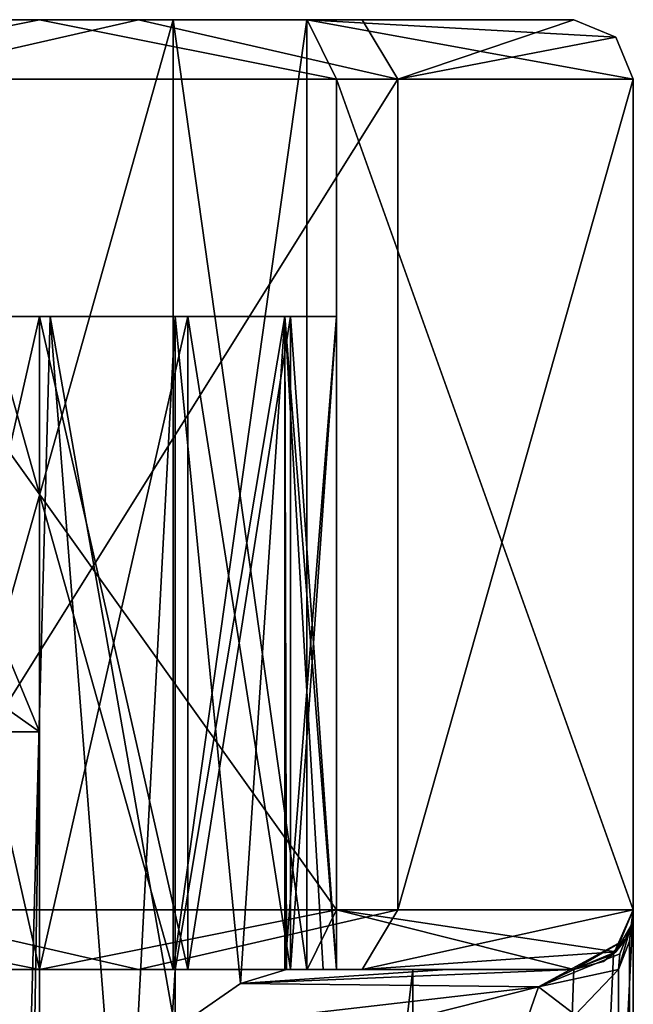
# Model space of a CAD drawing. Header units: millimetres. Extents: x -50 to 50, y -22 to 96.
# Tile 310 of 374: x 25 to 30, y 21 to 29. Entities that reach past the tile are written whole.
import ezdxf

# ---------------------------------------------------------------- set-up
doc = ezdxf.new("R2010")
doc.units = ezdxf.units.MM
doc.header["$LTSCALE"] = 65.185185
for name, color, linetype in [('1234', 7, 'CONTINUOUS'), ('1235', 7, 'CONTINUOUS'), ('1238', 7, 'CONTINUOUS'), ('1243', 7, 'CONTINUOUS'), ('1581', 7, 'CONTINUOUS'), ('1684', 7, 'CONTINUOUS'), ('1685', 7, 'CONTINUOUS'), ('1687', 7, 'CONTINUOUS'), ('1688', 7, 'CONTINUOUS'), ('1710', 7, 'CONTINUOUS'), ('1906', 7, 'CONTINUOUS'), ('1907', 7, 'CONTINUOUS'), ('1908', 7, 'CONTINUOUS'), ('1911', 7, 'CONTINUOUS'), ('1912', 7, 'CONTINUOUS'), ('1913', 7, 'CONTINUOUS'), ('1918', 7, 'CONTINUOUS'), ('1919', 7, 'CONTINUOUS'), ('1921', 7, 'CONTINUOUS'), ('1926', 7, 'CONTINUOUS'), ('1927', 7, 'CONTINUOUS'), ('1931', 7, 'CONTINUOUS'), ('1932', 7, 'CONTINUOUS'), ('1944', 7, 'CONTINUOUS'), ('1946', 7, 'CONTINUOUS'), ('2003', 7, 'CONTINUOUS'), ('2004', 7, 'CONTINUOUS'), ('2005', 7, 'CONTINUOUS'), ('2020', 7, 'CONTINUOUS'), ('2021', 7, 'CONTINUOUS'), ('2022', 7, 'CONTINUOUS'), ('2032', 7, 'CONTINUOUS'), ('2033', 7, 'CONTINUOUS'), ('2041', 7, 'CONTINUOUS'), ('2042', 7, 'CONTINUOUS'), ('3603', 7, 'CONTINUOUS'), ('3604', 7, 'CONTINUOUS'), ('3605', 7, 'CONTINUOUS')]:
    doc.layers.add(name, color=color, linetype=linetype)

msp = doc.modelspace()

# ---------------------------------------------------------------- linework, layer by layer
at = {"layer": '1234', "color": 7, "linetype": 'CONTINUOUS', "true_color": 0xe0f2ff}
for points in [[(30, 21.5, 59), (30, 21.5, 44), (30, 28.5, 59), (30, 21.5, 59)], [(30, 28.5, 59), (30, 21.5, 44), (30, 12.7046, 12.0351), (30, 28.5, 59)], [(30, 28.5, -59), (30, 28.5, 59), (30, 21.5, -59), (30, 28.5, -59)], [(30, 21.5, -59), (30, 28.5, 59), (30, 21.5, -44), (30, 21.5, -59)], [(30, 21.5, -44), (30, 28.5, 59), (30, 17.5), (30, 21.5, -44)], [(30, 17.5), (30, 28.5, 59), (30, 12.7046, 12.0351), (30, 17.5)], [(30, 21.5, 44), (30, -14, 44), (30, -14, 34.5), (30, 21.5, 44)], [(30, 21.5, 44), (30, -14, 34.5), (30, 0, 18.473), (30, 21.5, 44)], [(30, 12.7046, 12.0351), (30, 21.5, 44), (30, 0.9459, 17.4744), (30, 12.7046, 12.0351)], [(30, 0.9459, 17.4744), (30, 21.5, 44), (30, 0.2741, 17.7852), (30, 0.9459, 17.4744)], [(30, 0.2741, 17.7852), (30, 21.5, 44), (30, 0, 18.473), (30, 0.2741, 17.7852)], [(30, -14, -44), (30, 21.5, -44), (30, 12.7046, -12.0351), (30, -14, -44)], [(30, 12.7046, -12.0351), (30, 21.5, -44), (30, 17.5), (30, 12.7046, -12.0351)]]:
    msp.add_3dface(points, dxfattribs=at)
at = {"layer": '1235', "color": 7, "linetype": 'CONTINUOUS', "true_color": 0xe0f2ff}
for points in [[(24, -14, -50), (24, 26.5, -50), (25.0895, 26.5, -49.9002), (24, -14, -50)], [(26.1429, 21, -49.6043), (24, -14, -50), (26.1429, 26.5, -49.6043), (26.1429, 21, -49.6043)], [(26.1429, 26.5, -49.6043), (24, -14, -50), (25.0895, 26.5, -49.9002), (26.1429, 26.5, -49.6043)], [(30, 21.5, -44), (30, -14, -44), (28.2426, -14, -48.2426), (30, 21.5, -44)], [(29.8338, 21.1277, -45.4025), (30, 21.5, -44), (28.2426, -14, -48.2426), (29.8338, 21.1277, -45.4025)], [(29.5, 21, -46.3979), (29.8338, 21.1277, -45.4025), (28.2426, -14, -48.2426), (29.5, 21, -46.3979)], [(28.1441, 21, -48.3389), (24, -14, -50), (26.1429, 21, -49.6043), (28.1441, 21, -48.3389)], [(24, -14, -50), (28.1441, 21, -48.3389), (28.2426, -14, -48.2426), (24, -14, -50)], [(28.1441, 21, -48.3389), (29.5, 21, -46.3979), (28.2426, -14, -48.2426), (28.1441, 21, -48.3389)]]:
    msp.add_3dface(points, dxfattribs=at)
at = {"layer": '1238', "color": 7, "linetype": 'CONTINUOUS', "true_color": 0xe0f2ff}
for points in [[(24, 26.5, 50), (24, -14, 50), (28.2426, -14, 48.2426), (24, 26.5, 50)], [(25.0895, 26.5, 49.9002), (24, 26.5, 50), (28.2426, -14, 48.2426), (25.0895, 26.5, 49.9002)], [(26.1429, 26.5, 49.6043), (25.0895, 26.5, 49.9002), (26.1429, 20.5, 49.6043), (26.1429, 26.5, 49.6043)], [(26.1429, 20.5, 49.6043), (25.0895, 26.5, 49.9002), (28.2426, -14, 48.2426), (26.1429, 20.5, 49.6043)], [(30, -14, 44), (30, 21.5, 44), (29.9679, 21.2385, 44.62), (30, -14, 44)], [(29.8763, 21, 45.2119), (30, -14, 44), (29.9679, 21.2385, 44.62), (29.8763, 21, 45.2119)], [(29.5118, 20.618, 46.3706), (30, -14, 44), (29.8763, 21, 45.2119), (29.5118, 20.618, 46.3706)]]:
    msp.add_3dface(points, dxfattribs=at)
at = {"layer": '1243', "color": 7, "linetype": 'CONTINUOUS', "true_color": 0xe0f2ff}
for points in [[(25, 12.7046, -12.0351), (25, 17.5), (25, 23, -38), (25, 12.7046, -12.0351)], [(25, 23, -38), (25, 17.5), (25, 23, 38), (25, 23, -38)], [(25, 23, 38), (25, 17.5), (25, 5, 38), (25, 23, 38)], [(25, 0.9459, -17.4744), (25, 12.7046, -12.0351), (25, 23, -38), (25, 0.9459, -17.4744)], [(25, 0.2741, -17.7852), (25, 0.9459, -17.4744), (25, 23, -38), (25, 0.2741, -17.7852)], [(25, 0, -18.473), (25, 0.2741, -17.7852), (25, 23, -38), (25, 0, -18.473)], [(25, -12.7044, -12.0353), (25, 0, -18.473), (25, 23, -38), (25, -12.7044, -12.0353)], [(25, 5, -38), (25, -12.7044, -12.0353), (25, 23, -38), (25, 5, -38)]]:
    msp.add_3dface(points, dxfattribs=at)
at = {"layer": '1581', "color": 7, "linetype": 'CONTINUOUS', "true_color": 0xe0f2ff}
for points in [[(29.5, 29, -59), (19.5, 29, -48.5), (15.4214, 29, -32.9084), (29.5, 29, -59)], [(21.8, 29, -17.5), (29.5, 29, -59), (15.4214, 29, -32.9084), (21.8, 29, -17.5)], [(20.2833, 29, -49.4487), (19.5, 29, -48.5), (29.5, 29, -59), (20.2833, 29, -49.4487)], [(20.5, 29, 50.2321), (29.5, 29, -59), (20.283, 29, 49.4483), (20.5, 29, 50.2321)], [(29.5, 29, -59), (21.8, 29, 23.5), (20.283, 29, 49.4483), (29.5, 29, -59)], [(20.5, 29, -50.2321), (20.2833, 29, -49.4487), (29.5, 29, -59), (20.5, 29, -50.2321)], [(20.5, 29, -50.2321), (29.5, 29, -59), (26.1252, 29, -57.0516), (20.5, 29, -50.2321)], [(23.8748, 29, -57.0516), (20.5, 29, -50.2321), (26.1252, 29, -57.0516), (23.8748, 29, -57.0516)], [(29.5, 29, -59), (20.5, 29, 50.2321), (23.8748, 29, 57.0516), (29.5, 29, -59)], [(23.7717, 29, -63.3291), (20.8081, 29, -60.6364), (27.7184, 29, -62.5861), (23.7717, 29, -63.3291)], [(27.7184, 29, -62.5861), (20.8081, 29, -60.6364), (23.8748, 29, -60.9484), (27.7184, 29, -62.5861)], [(21.8, 29, 23.5), (29.5, 29, -59), (21.8, 29, -17.5), (21.8, 29, 23.5)], [(25, 29, 63.5), (27.2542, 29, 62.8947), (22.7458, 29, 62.8947), (25, 29, 63.5)], [(22.7458, 29, 62.8947), (27.2542, 29, 62.8947), (26.1252, 29, 60.9484), (22.7458, 29, 62.8947)], [(23.8748, 29, 60.9484), (22.7458, 29, 62.8947), (26.1252, 29, 60.9484), (23.8748, 29, 60.9484)], [(25.8326, 29, -63.4223), (23.7717, 29, -63.3291), (27.7184, 29, -62.5861), (25.8326, 29, -63.4223)], [(26.1252, 29, -60.9484), (27.7184, 29, -62.5861), (23.8748, 29, -60.9484), (26.1252, 29, -60.9484)], [(26.1252, 29, 57.0516), (29.5, 29, -59), (23.8748, 29, 57.0516), (26.1252, 29, 57.0516)], [(27.25, 29, -59), (27.7184, 29, -62.5861), (26.1252, 29, -60.9484), (27.25, 29, -59)], [(29.5, 29, -59), (27.25, 29, -59), (26.1252, 29, -57.0516), (29.5, 29, -59)], [(27.25, 29, 59), (29.5, 29, -59), (26.1252, 29, 57.0516), (27.25, 29, 59)], [(27.2542, 29, 62.8947), (29.5, 29, 59), (26.1252, 29, 60.9484), (27.2542, 29, 62.8947)], [(29.5, 29, 59), (27.25, 29, 59), (26.1252, 29, 60.9484), (29.5, 29, 59)], [(29.5, 29, -59), (27.7184, 29, -62.5861), (27.25, 29, -59), (29.5, 29, -59)], [(29.5, 29, 59), (29.5, 29, -59), (27.25, 29, 59), (29.5, 29, 59)]]:
    msp.add_3dface(points, dxfattribs=at)
at = {"layer": '1684', "color": 7, "linetype": 'CONTINUOUS', "true_color": 0xe0f2ff}
for points in [[(25, 5, -38), (25, 23, -38), (24.7071, 23, -38.7071), (25, 5, -38)], [(25, 5, -38), (24.7071, 23, -38.7071), (24.7071, 5, -38.7071), (25, 5, -38)]]:
    msp.add_3dface(points, dxfattribs=at)
at = {"layer": '1685', "color": 7, "linetype": 'CONTINUOUS', "true_color": 0xe0f2ff}
for points in [[(25, 23, 38), (25, 5, 38), (24.7071, 5, 38.7071), (25, 23, 38)], [(24.7071, 23, 38.7071), (25, 23, 38), (24.7071, 5, 38.7071), (24.7071, 23, 38.7071)]]:
    msp.add_3dface(points, dxfattribs=at)
at = {"layer": '1687', "color": 7, "linetype": 'CONTINUOUS', "true_color": 0xe0f2ff}
for points in [[(25, 23, -38), (25, 23, 38), (24.7087, 23.7055, 38), (25, 23, -38)], [(24.7087, 23.7055, -38), (25, 23, -38), (24.7087, 23.7055, 38), (24.7087, 23.7055, -38)]]:
    msp.add_3dface(points, dxfattribs=at)
at = {"layer": '1688', "color": 7, "linetype": 'CONTINUOUS', "true_color": 0xe0f2ff}
msp.add_3dface([(24.7071, 23, -38.7071), (25, 23, -38), (24.7087, 23.7055, -38), (24.7071, 23, -38.7071)], dxfattribs=at)
at = {"layer": '1710', "color": 7, "linetype": 'CONTINUOUS', "true_color": 0xe0f2ff}
for points in [[(25, 23, 38), (24.7071, 23, 38.7071), (24, 23.7055, 38.7087), (25, 23, 38)], [(24.7087, 23.7055, 38), (25, 23, 38), (24, 23.7055, 38.7087), (24.7087, 23.7055, 38)]]:
    msp.add_3dface(points, dxfattribs=at)
at = {"layer": '1906', "color": 7, "linetype": 'CONTINUOUS', "true_color": 0xe0f2ff}
for points in [[(23.75, 26.5, 54.1588), (24, 26.5, 50), (25, 26.5, 54), (23.75, 26.5, 54.1588)], [(24, 26.5, 50), (25.0895, 26.5, 49.9002), (25, 26.5, 54), (24, 26.5, 50)], [(25.0895, 26.5, 49.9002), (26.1429, 26.5, 49.6043), (25, 26.5, 54), (25.0895, 26.5, 49.9002)], [(25, 26.5, 54), (26.1429, 26.5, 49.6043), (26.25, 26.5, 54.1588), (25, 26.5, 54)], [(26.25, 26.5, 54.1588), (26.1429, 26.5, 49.6043), (27.0669, 26.5, 49.7146), (26.25, 26.5, 54.1588)], [(27.1123, 26.5, 53.9811), (26.25, 26.5, 54.1588), (27.0669, 26.5, 49.7146), (27.1123, 26.5, 53.9811)], [(27.5, 26.5, 50.5383), (27.1123, 26.5, 53.9811), (27.0669, 26.5, 49.7146), (27.5, 26.5, 50.5383)], [(27.5, 26.5, 53.1905), (27.1123, 26.5, 53.9811), (27.5, 26.5, 50.5383), (27.5, 26.5, 53.1905)]]:
    msp.add_3dface(points, dxfattribs=at)
at = {"layer": '1907', "color": 7, "linetype": 'CONTINUOUS', "true_color": 0xe0f2ff}
for points in [[(23.8748, 29, -57.0516), (26.1252, 29, -57.0516), (23.8748, 21, -57.0516), (23.8748, 29, -57.0516)], [(23.8748, 21, -57.0516), (26.1252, 29, -57.0516), (26.1252, 21, -57.0516), (23.8748, 21, -57.0516)], [(26.1252, 29, -57.0516), (27.25, 29, -59), (26.1252, 21, -57.0516), (26.1252, 29, -57.0516)], [(26.1252, 21, -57.0516), (27.25, 29, -59), (27.25, 21, -59), (26.1252, 21, -57.0516)]]:
    msp.add_3dface(points, dxfattribs=at)
at = {"layer": '1908', "color": 7, "linetype": 'CONTINUOUS', "true_color": 0xe0f2ff}
for points in [[(26.1252, 29, -60.9484), (23.8748, 29, -60.9484), (26.1252, 21, -60.9484), (26.1252, 29, -60.9484)], [(26.1252, 21, -60.9484), (23.8748, 29, -60.9484), (23.8748, 21, -60.9484), (26.1252, 21, -60.9484)], [(27.25, 29, -59), (26.1252, 29, -60.9484), (27.25, 21, -59), (27.25, 29, -59)], [(27.25, 21, -59), (26.1252, 29, -60.9484), (26.1252, 21, -60.9484), (27.25, 21, -59)]]:
    msp.add_3dface(points, dxfattribs=at)
at = {"layer": '1911', "color": 7, "linetype": 'CONTINUOUS', "true_color": 0xe0f2ff}
for points in [[(23.8748, 29, 60.9484), (26.1252, 29, 60.9484), (23.8748, 21, 60.9484), (23.8748, 29, 60.9484)], [(23.8748, 21, 60.9484), (26.1252, 29, 60.9484), (26.1252, 21, 60.9484), (23.8748, 21, 60.9484)], [(26.1252, 29, 60.9484), (27.25, 29, 59), (26.1252, 21, 60.9484), (26.1252, 29, 60.9484)], [(26.1252, 21, 60.9484), (27.25, 29, 59), (27.25, 21, 59), (26.1252, 21, 60.9484)]]:
    msp.add_3dface(points, dxfattribs=at)
at = {"layer": '1912', "color": 7, "linetype": 'CONTINUOUS', "true_color": 0xe0f2ff}
for points in [[(26.1252, 29, 57.0516), (23.8748, 29, 57.0516), (26.1252, 21, 57.0516), (26.1252, 29, 57.0516)], [(26.1252, 21, 57.0516), (23.8748, 29, 57.0516), (23.8748, 21, 57.0516), (26.1252, 21, 57.0516)], [(27.25, 29, 59), (26.1252, 29, 57.0516), (27.25, 21, 59), (27.25, 29, 59)], [(27.25, 21, 59), (26.1252, 29, 57.0516), (26.1252, 21, 57.0516), (27.25, 21, 59)]]:
    msp.add_3dface(points, dxfattribs=at)
at = {"layer": '1913', "color": 7, "linetype": 'CONTINUOUS', "true_color": 0xe0f2ff}
for points in [[(28.0166, 21.5, -62.9875), (23.6399, 21.5, -63.8115), (28.0166, 28.5, -62.9875), (28.0166, 21.5, -62.9875)], [(28.0166, 28.5, -62.9875), (23.6399, 21.5, -63.8115), (23.6399, 28.5, -63.8115), (28.0166, 28.5, -62.9875)], [(30, 28.5, -59), (30, 21.5, -59), (28.0166, 21.5, -62.9875), (30, 28.5, -59)], [(30, 28.5, -59), (28.0166, 21.5, -62.9875), (28.0166, 28.5, -62.9875), (30, 28.5, -59)]]:
    msp.add_3dface(points, dxfattribs=at)
at = {"layer": '1918', "color": 7, "linetype": 'CONTINUOUS', "true_color": 0xe0f2ff}
for points in [[(27.5, 28.5, 63.3301), (22.5, 28.5, 63.3301), (27.5, 21.5, 63.3301), (27.5, 28.5, 63.3301)], [(27.5, 21.5, 63.3301), (22.5, 28.5, 63.3301), (22.5, 21.5, 63.3301), (27.5, 21.5, 63.3301)], [(30, 21.5, 59), (30, 28.5, 59), (27.5, 28.5, 63.3301), (30, 21.5, 59)], [(30, 21.5, 59), (27.5, 28.5, 63.3301), (27.5, 21.5, 63.3301), (30, 21.5, 59)]]:
    msp.add_3dface(points, dxfattribs=at)
at = {"layer": '1919', "color": 7, "linetype": 'CONTINUOUS', "true_color": 0xe0f2ff}
for points in [[(27.5, 26.5, -53.1905), (27.5, 21, -53.1905), (27.5, 26.5, -50.5383), (27.5, 26.5, -53.1905)], [(27.5, 26.5, -50.5383), (27.5, 21, -53.1905), (27.5, 21, -50.5383), (27.5, 26.5, -50.5383)]]:
    msp.add_3dface(points, dxfattribs=at)
at = {"layer": '1921', "color": 7, "linetype": 'CONTINUOUS', "true_color": 0xe0f2ff}
for points in [[(23.75, 26.5, -54.1588), (23.75, 21, -54.1588), (25, 21, -54), (23.75, 26.5, -54.1588)], [(25, 26.5, -54), (23.75, 26.5, -54.1588), (25, 21, -54), (25, 26.5, -54)], [(26.25, 26.5, -54.1588), (25, 26.5, -54), (26.25, 21, -54.1588), (26.25, 26.5, -54.1588)], [(26.25, 21, -54.1588), (25, 26.5, -54), (25, 21, -54), (26.25, 21, -54.1588)]]:
    msp.add_3dface(points, dxfattribs=at)
at = {"layer": '1926', "color": 7, "linetype": 'CONTINUOUS', "true_color": 0xe0f2ff}
for points in [[(27.5, 26.5, 53.1905), (27.5, 26.5, 50.5383), (27.5, 21, 50.5383), (27.5, 26.5, 53.1905)], [(27.5, 26.5, 53.1905), (27.5, 21, 50.5383), (27.5, 21, 53.1905), (27.5, 26.5, 53.1905)]]:
    msp.add_3dface(points, dxfattribs=at)
at = {"layer": '1927', "color": 7, "linetype": 'CONTINUOUS', "true_color": 0xe0f2ff}
for points in [[(23.75, 26.5, 54.1588), (25, 26.5, 54), (23.75, 21, 54.1588), (23.75, 26.5, 54.1588)], [(23.75, 21, 54.1588), (25, 26.5, 54), (25, 21, 54), (23.75, 21, 54.1588)], [(25, 26.5, 54), (26.25, 26.5, 54.1588), (25, 21, 54), (25, 26.5, 54)], [(26.25, 26.5, 54.1588), (26.25, 21, 54.1588), (25, 21, 54), (26.25, 26.5, 54.1588)]]:
    msp.add_3dface(points, dxfattribs=at)
at = {"layer": '1931', "color": 7, "linetype": 'CONTINUOUS', "true_color": 0xe0f2ff}
for points in [[(26.1429, 21, -49.6043), (26.1429, 26.5, -49.6043), (27.0669, 26.5, -49.7146), (26.1429, 21, -49.6043)], [(26.1429, 21, -49.6043), (27.0669, 26.5, -49.7146), (27.0669, 21, -49.7146), (26.1429, 21, -49.6043)], [(27.5, 26.5, -50.5383), (27.5, 21, -50.5383), (27.0669, 21, -49.7146), (27.5, 26.5, -50.5383)], [(27.0669, 26.5, -49.7146), (27.5, 26.5, -50.5383), (27.0669, 21, -49.7146), (27.0669, 26.5, -49.7146)]]:
    msp.add_3dface(points, dxfattribs=at)
at = {"layer": '1932', "color": 7, "linetype": 'CONTINUOUS', "true_color": 0xe0f2ff}
for points in [[(26.25, 26.5, -54.1588), (26.25, 21, -54.1588), (27.1123, 21, -53.9811), (26.25, 26.5, -54.1588)], [(27.1123, 26.5, -53.9811), (26.25, 26.5, -54.1588), (27.1123, 21, -53.9811), (27.1123, 26.5, -53.9811)], [(27.5, 21, -53.1905), (27.5, 26.5, -53.1905), (27.1123, 26.5, -53.9811), (27.5, 21, -53.1905)], [(27.5, 21, -53.1905), (27.1123, 26.5, -53.9811), (27.1123, 21, -53.9811), (27.5, 21, -53.1905)]]:
    msp.add_3dface(points, dxfattribs=at)
at = {"layer": '1944', "color": 7, "linetype": 'CONTINUOUS', "true_color": 0xe0f2ff}
for points in [[(26.25, 26.5, 54.1588), (27.1123, 26.5, 53.9811), (26.25, 21, 54.1588), (26.25, 26.5, 54.1588)], [(26.25, 21, 54.1588), (27.1123, 26.5, 53.9811), (27.1123, 21, 53.9811), (26.25, 21, 54.1588)], [(27.1123, 26.5, 53.9811), (27.5, 26.5, 53.1905), (27.1123, 21, 53.9811), (27.1123, 26.5, 53.9811)], [(27.5, 26.5, 53.1905), (27.5, 21, 53.1905), (27.1123, 21, 53.9811), (27.5, 26.5, 53.1905)]]:
    msp.add_3dface(points, dxfattribs=at)
at = {"layer": '1946', "color": 7, "linetype": 'CONTINUOUS', "true_color": 0xe0f2ff}
for points in [[(26.1429, 26.5, 49.6043), (26.1429, 20.5, 49.6043), (26.6931, 20.8803, 49.5572), (26.1429, 26.5, 49.6043)], [(27.0669, 26.5, 49.7146), (26.1429, 26.5, 49.6043), (26.6931, 20.8803, 49.5572), (27.0669, 26.5, 49.7146)], [(27.0802, 21, 49.7239), (27.0669, 26.5, 49.7146), (26.6931, 20.8803, 49.5572), (27.0802, 21, 49.7239)], [(27.5, 26.5, 50.5383), (27.0669, 26.5, 49.7146), (27.5, 21, 50.5383), (27.5, 26.5, 50.5383)], [(27.5, 21, 50.5383), (27.0669, 26.5, 49.7146), (27.3889, 21, 50.0802), (27.5, 21, 50.5383)], [(27.3889, 21, 50.0802), (27.0669, 26.5, 49.7146), (27.0802, 21, 49.7239), (27.3889, 21, 50.0802)]]:
    msp.add_3dface(points, dxfattribs=at)
at = {"layer": '2003', "color": 7, "linetype": 'CONTINUOUS', "true_color": 0xe0f2ff}
for points in [[(25, 29, 63.5), (22.7458, 29, 62.8947), (22.5, 28.5, 63.3301), (25, 29, 63.5)], [(25, 29, 63.5), (22.5, 28.5, 63.3301), (27.5, 28.5, 63.3301), (25, 29, 63.5)], [(27.2542, 29, 62.8947), (25, 29, 63.5), (27.5, 28.5, 63.3301), (27.2542, 29, 62.8947)], [(30, 28.5, 59), (27.2542, 29, 62.8947), (27.5, 28.5, 63.3301), (30, 28.5, 59)], [(27.2542, 29, 62.8947), (30, 28.5, 59), (29.8536, 28.8536, 59), (27.2542, 29, 62.8947)], [(29.5, 29, 59), (27.2542, 29, 62.8947), (29.8536, 28.8536, 59), (29.5, 29, 59)]]:
    msp.add_3dface(points, dxfattribs=at)
at = {"layer": '2004', "color": 7, "linetype": 'CONTINUOUS', "true_color": 0xe0f2ff}
for points in [[(29.5, 29, -59), (29.5, 29, 59), (29.8536, 28.8536, 59), (29.5, 29, -59)], [(29.5, 29, -59), (29.8536, 28.8536, 59), (29.8536, 28.8536, -59), (29.5, 29, -59)], [(30, 28.5, 59), (30, 28.5, -59), (29.8536, 28.8536, -59), (30, 28.5, 59)], [(29.8536, 28.8536, 59), (30, 28.5, 59), (29.8536, 28.8536, -59), (29.8536, 28.8536, 59)]]:
    msp.add_3dface(points, dxfattribs=at)
at = {"layer": '2005', "color": 7, "linetype": 'CONTINUOUS', "true_color": 0xe0f2ff}
for points in [[(23.7717, 29, -63.3291), (25.8326, 29, -63.4223), (23.6399, 28.5, -63.8115), (23.7717, 29, -63.3291)], [(25.8326, 29, -63.4223), (28.0166, 28.5, -62.9875), (23.6399, 28.5, -63.8115), (25.8326, 29, -63.4223)], [(25.8326, 29, -63.4223), (27.7184, 29, -62.5861), (28.0166, 28.5, -62.9875), (25.8326, 29, -63.4223)], [(27.7184, 29, -62.5861), (29.5, 29, -59), (28.0166, 28.5, -62.9875), (27.7184, 29, -62.5861)], [(28.0166, 28.5, -62.9875), (29.5, 29, -59), (29.8536, 28.8536, -59), (28.0166, 28.5, -62.9875)], [(30, 28.5, -59), (28.0166, 28.5, -62.9875), (29.8536, 28.8536, -59), (30, 28.5, -59)]]:
    msp.add_3dface(points, dxfattribs=at)
at = {"layer": '2020', "color": 7, "linetype": 'CONTINUOUS', "true_color": 0xe0f2ff}
for points in [[(27.5, 21.5, 63.3301), (22.5, 21.5, 63.3301), (25, 21, 63.5), (27.5, 21.5, 63.3301)], [(25, 21, 63.5), (22.5, 21.5, 63.3301), (22.7458, 21, 62.8947), (25, 21, 63.5)], [(27.2542, 21, 62.8947), (27.5, 21.5, 63.3301), (25, 21, 63.5), (27.2542, 21, 62.8947)], [(29.5, 21, 59), (27.5, 21.5, 63.3301), (27.2542, 21, 62.8947), (29.5, 21, 59)], [(30, 21.5, 59), (27.5, 21.5, 63.3301), (29.8536, 21.1464, 59), (30, 21.5, 59)], [(29.8536, 21.1464, 59), (27.5, 21.5, 63.3301), (29.5, 21, 59), (29.8536, 21.1464, 59)]]:
    msp.add_3dface(points, dxfattribs=at)
at = {"layer": '2021', "color": 7, "linetype": 'CONTINUOUS', "true_color": 0xe0f2ff}
for points in [[(30, 21.5, 44), (30, 21.5, 59), (29.8536, 21.1464, 59), (30, 21.5, 44)], [(30, 21.5, 44), (29.8536, 21.1464, 59), (29.9826, 21.3694, 44.6708), (30, 21.5, 44)], [(29.9826, 21.3694, 44.6708), (29.8536, 21.1464, 59), (29.933, 21.25, 45.3129), (29.9826, 21.3694, 44.6708)], [(29.933, 21.25, 45.3129), (29.8536, 21.1464, 59), (29.7491, 21.0665, 46.5042), (29.933, 21.25, 45.3129)], [(29.8536, 21.1464, 59), (29.5, 21, 59), (29.7491, 21.0665, 46.5042), (29.8536, 21.1464, 59)], [(29.7491, 21.0665, 46.5042), (29.5, 21, 59), (29.5, 21, 53.232), (29.7491, 21.0665, 46.5042)], [(29.5, 21, 47.4641), (29.7491, 21.0665, 46.5042), (29.5, 21, 53.232), (29.5, 21, 47.4641)]]:
    msp.add_3dface(points, dxfattribs=at)
at = {"layer": '2022', "color": 7, "linetype": 'CONTINUOUS', "true_color": 0xe0f2ff}
for points in [[(27.0802, 21, 49.7239), (26.6931, 20.8803, 49.5572), (28.4363, 21, 48.7507), (27.0802, 21, 49.7239)], [(29.5, 21, 47.4641), (26.6931, 20.8803, 49.5572), (29.2008, 20.8535, 47.2757), (29.5, 21, 47.4641)], [(26.6931, 20.8803, 49.5572), (29.5, 21, 47.4641), (28.4363, 21, 48.7507), (26.6931, 20.8803, 49.5572)], [(26.6931, 20.8803, 49.5572), (26.1429, 20.5, 49.6043), (29.2008, 20.8535, 47.2757), (26.6931, 20.8803, 49.5572)], [(26.1429, 20.5, 49.6043), (27.8052, 20.5, 48.639), (29.2008, 20.8535, 47.2757), (26.1429, 20.5, 49.6043)], [(27.8052, 20.5, 48.639), (29.077, 20.5, 47.1975), (29.2008, 20.8535, 47.2757), (27.8052, 20.5, 48.639)]]:
    msp.add_3dface(points, dxfattribs=at)
at = {"layer": '2032', "color": 7, "linetype": 'CONTINUOUS', "true_color": 0xe0f2ff}
for points in [[(29.9679, 21.2385, 44.62), (30, 21.5, 44), (29.9826, 21.3694, 44.6708), (29.9679, 21.2385, 44.62)], [(29.8763, 21, 45.2119), (29.9679, 21.2385, 44.62), (29.9826, 21.3694, 44.6708), (29.8763, 21, 45.2119)], [(29.8763, 21, 45.2119), (29.9826, 21.3694, 44.6708), (29.8861, 21.13, 45.2604), (29.8763, 21, 45.2119)], [(29.9826, 21.3694, 44.6708), (29.933, 21.25, 45.3129), (29.8861, 21.13, 45.2604), (29.9826, 21.3694, 44.6708)]]:
    msp.add_3dface(points, dxfattribs=at)
at = {"layer": '2033', "color": 7, "linetype": 'CONTINUOUS', "true_color": 0xe0f2ff}
for points in [[(29.933, 21.25, 45.3129), (29.5, 21, 47.4641), (29.2008, 20.8535, 47.2757), (29.933, 21.25, 45.3129)], [(29.933, 21.25, 45.3129), (29.2008, 20.8535, 47.2757), (29.8861, 21.13, 45.2604), (29.933, 21.25, 45.3129)], [(29.933, 21.25, 45.3129), (29.7491, 21.0665, 46.5042), (29.5, 21, 47.4641), (29.933, 21.25, 45.3129)], [(29.2008, 20.8535, 47.2757), (29.8763, 21, 45.2119), (29.8861, 21.13, 45.2604), (29.2008, 20.8535, 47.2757)], [(29.5118, 20.618, 46.3706), (29.8763, 21, 45.2119), (29.2008, 20.8535, 47.2757), (29.5118, 20.618, 46.3706)], [(29.077, 20.5, 47.1975), (29.5118, 20.618, 46.3706), (29.2008, 20.8535, 47.2757), (29.077, 20.5, 47.1975)]]:
    msp.add_3dface(points, dxfattribs=at)
at = {"layer": '2041', "color": 7, "linetype": 'CONTINUOUS', "true_color": 0xe0f2ff}
for points in [[(30, 21.5, -59), (30, 21.5, -44), (29.8338, 21.1277, -45.4025), (30, 21.5, -59)], [(30, 21.5, -59), (29.8338, 21.1277, -45.4025), (29.8536, 21.1464, -59), (30, 21.5, -59)], [(29.8338, 21.1277, -45.4025), (29.5, 21, -46.3979), (29.8536, 21.1464, -59), (29.8338, 21.1277, -45.4025)], [(29.8536, 21.1464, -59), (29.5, 21, -46.3979), (29.5, 21, -59), (29.8536, 21.1464, -59)]]:
    msp.add_3dface(points, dxfattribs=at)
at = {"layer": '2042', "color": 7, "linetype": 'CONTINUOUS', "true_color": 0xe0f2ff}
for points in [[(23.6399, 21.5, -63.8115), (28.0166, 21.5, -62.9875), (25.8326, 21, -63.4223), (23.6399, 21.5, -63.8115)], [(23.7717, 21, -63.3291), (23.6399, 21.5, -63.8115), (25.8326, 21, -63.4223), (23.7717, 21, -63.3291)], [(25.8326, 21, -63.4223), (28.0166, 21.5, -62.9875), (27.7184, 21, -62.5861), (25.8326, 21, -63.4223)], [(28.0166, 21.5, -62.9875), (30, 21.5, -59), (27.7184, 21, -62.5861), (28.0166, 21.5, -62.9875)], [(30, 21.5, -59), (29.8536, 21.1464, -59), (27.7184, 21, -62.5861), (30, 21.5, -59)], [(29.8536, 21.1464, -59), (29.5, 21, -59), (27.7184, 21, -62.5861), (29.8536, 21.1464, -59)]]:
    msp.add_3dface(points, dxfattribs=at)
at = {"layer": '3603', "color": 7, "linetype": 'CONTINUOUS', "true_color": 0xe0f2ff}
for points in [[(23.8748, 21, -57.0516), (26.25, 21, -54.1588), (15.5, 21, -60), (23.8748, 21, -57.0516)], [(26.25, 21, -54.1588), (23.75, 21, -54.1588), (15.5, 21, -60), (26.25, 21, -54.1588)], [(23.75, 21, -54.1588), (26.25, 21, -54.1588), (25, 21, -54), (23.75, 21, -54.1588)], [(26.1252, 21, -60.9484), (23.8748, 21, -60.9484), (23.7717, 21, -63.3291), (26.1252, 21, -60.9484)], [(26.1252, 21, -60.9484), (23.7717, 21, -63.3291), (27.7184, 21, -62.5861), (26.1252, 21, -60.9484)], [(23.7717, 21, -63.3291), (25.8326, 21, -63.4223), (27.7184, 21, -62.5861), (23.7717, 21, -63.3291)], [(23.8748, 21, -57.0516), (26.1252, 21, -57.0516), (27.1123, 21, -53.9811), (23.8748, 21, -57.0516)], [(26.25, 21, -54.1588), (23.8748, 21, -57.0516), (27.1123, 21, -53.9811), (26.25, 21, -54.1588)], [(26.1252, 21, -57.0516), (27.25, 21, -59), (27.5, 21, -53.1905), (26.1252, 21, -57.0516)], [(26.1252, 21, -57.0516), (27.5, 21, -53.1905), (27.1123, 21, -53.9811), (26.1252, 21, -57.0516)], [(27.25, 21, -59), (26.1252, 21, -60.9484), (29.5, 21, -59), (27.25, 21, -59)], [(29.5, 21, -59), (26.1252, 21, -60.9484), (27.7184, 21, -62.5861), (29.5, 21, -59)], [(28.1441, 21, -48.3389), (26.1429, 21, -49.6043), (27.0669, 21, -49.7146), (28.1441, 21, -48.3389)], [(27.5, 21, -50.5383), (28.1441, 21, -48.3389), (27.0669, 21, -49.7146), (27.5, 21, -50.5383)], [(27.25, 21, -59), (29.5, 21, -46.3979), (27.5, 21, -53.1905), (27.25, 21, -59)], [(29.5, 21, -46.3979), (27.25, 21, -59), (29.5, 21, -59), (29.5, 21, -46.3979)], [(29.5, 21, -46.3979), (28.1441, 21, -48.3389), (27.5, 21, -50.5383), (29.5, 21, -46.3979)], [(27.5, 21, -53.1905), (29.5, 21, -46.3979), (27.5, 21, -50.5383), (27.5, 21, -53.1905)]]:
    msp.add_3dface(points, dxfattribs=at)
at = {"layer": '3604', "color": 7, "linetype": 'CONTINUOUS', "true_color": 0xe0f2ff}
for points in [[(23.8748, 21, 60.9484), (27.2542, 21, 62.8947), (22.7458, 21, 62.8947), (23.8748, 21, 60.9484)], [(27.2542, 21, 62.8947), (25, 21, 63.5), (22.7458, 21, 62.8947), (27.2542, 21, 62.8947)], [(26.1252, 21, 57.0516), (23.8748, 21, 57.0516), (22.8877, 21, 53.9811), (26.1252, 21, 57.0516)], [(23.75, 21, 54.1588), (26.1252, 21, 57.0516), (22.8877, 21, 53.9811), (23.75, 21, 54.1588)], [(26.1252, 21, 57.0516), (23.75, 21, 54.1588), (29.5, 21, 59), (26.1252, 21, 57.0516)], [(26.25, 21, 54.1588), (23.75, 21, 54.1588), (25, 21, 54), (26.25, 21, 54.1588)], [(23.75, 21, 54.1588), (26.25, 21, 54.1588), (29.5, 21, 59), (23.75, 21, 54.1588)], [(23.8748, 21, 60.9484), (26.1252, 21, 60.9484), (27.2542, 21, 62.8947), (23.8748, 21, 60.9484)], [(26.1252, 21, 60.9484), (27.25, 21, 59), (27.2542, 21, 62.8947), (26.1252, 21, 60.9484)], [(27.25, 21, 59), (26.1252, 21, 57.0516), (29.5, 21, 59), (27.25, 21, 59)], [(26.25, 21, 54.1588), (27.1123, 21, 53.9811), (29.5, 21, 59), (26.25, 21, 54.1588)], [(27.3889, 21, 50.0802), (27.0802, 21, 49.7239), (28.4363, 21, 48.7507), (27.3889, 21, 50.0802)], [(27.1123, 21, 53.9811), (27.5, 21, 53.1905), (29.5, 21, 53.232), (27.1123, 21, 53.9811)], [(29.5, 21, 59), (27.1123, 21, 53.9811), (29.5, 21, 53.232), (29.5, 21, 59)], [(27.25, 21, 59), (29.5, 21, 59), (27.2542, 21, 62.8947), (27.25, 21, 59)], [(27.5, 21, 50.5383), (27.3889, 21, 50.0802), (29.5, 21, 53.232), (27.5, 21, 50.5383)], [(29.5, 21, 53.232), (27.3889, 21, 50.0802), (28.4363, 21, 48.7507), (29.5, 21, 53.232)], [(27.5, 21, 53.1905), (27.5, 21, 50.5383), (29.5, 21, 53.232), (27.5, 21, 53.1905)], [(29.5, 21, 47.4641), (29.5, 21, 53.232), (28.4363, 21, 48.7507), (29.5, 21, 47.4641)]]:
    msp.add_3dface(points, dxfattribs=at)
at = {"layer": '3605', "color": 7, "linetype": 'CONTINUOUS', "true_color": 0xe0f2ff}
for points in [[(24, 26.5, -50), (23.75, 26.5, -54.1588), (25, 26.5, -54), (24, 26.5, -50)], [(25.0895, 26.5, -49.9002), (24, 26.5, -50), (25, 26.5, -54), (25.0895, 26.5, -49.9002)], [(25.0895, 26.5, -49.9002), (25, 26.5, -54), (26.25, 26.5, -54.1588), (25.0895, 26.5, -49.9002)], [(26.1429, 26.5, -49.6043), (25.0895, 26.5, -49.9002), (26.25, 26.5, -54.1588), (26.1429, 26.5, -49.6043)], [(26.1429, 26.5, -49.6043), (26.25, 26.5, -54.1588), (27.0669, 26.5, -49.7146), (26.1429, 26.5, -49.6043)], [(27.0669, 26.5, -49.7146), (26.25, 26.5, -54.1588), (27.1123, 26.5, -53.9811), (27.0669, 26.5, -49.7146)], [(27.5, 26.5, -53.1905), (27.5, 26.5, -50.5383), (27.0669, 26.5, -49.7146), (27.5, 26.5, -53.1905)], [(27.5, 26.5, -53.1905), (27.0669, 26.5, -49.7146), (27.1123, 26.5, -53.9811), (27.5, 26.5, -53.1905)]]:
    msp.add_3dface(points, dxfattribs=at)

doc.saveas('drawing.dxf')
